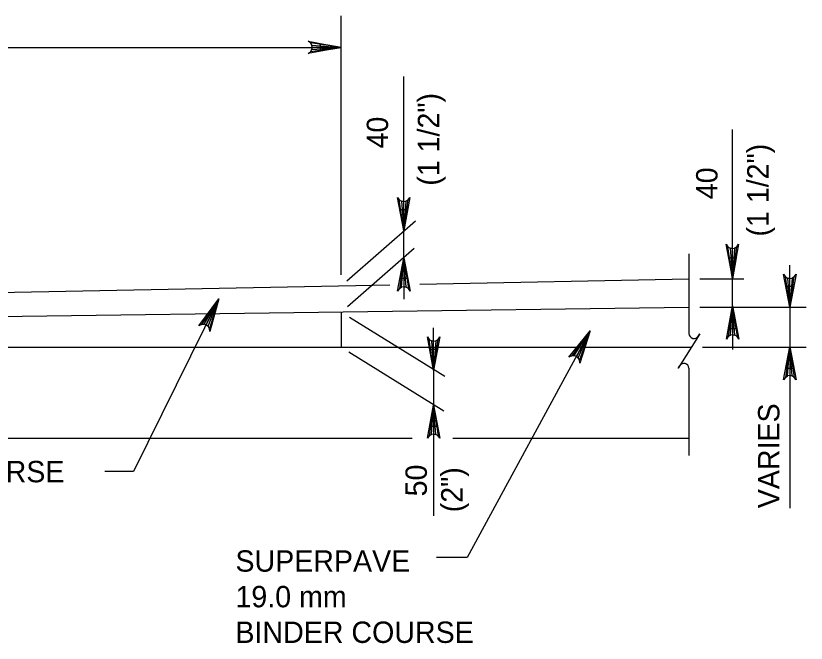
# Model space of a CAD drawing. Extents: x 638175 to 640495, y 294277 to 298435.
# Drawn here: x 638679.7 to 638790.6, y 296335.5 to 296423.6 of the extents above; entities that cross this region are included whole.
import ezdxf

# ---------------------------------------------------------------- set-up
doc = ezdxf.new("R2010")
doc.units = 0
for name, color, linetype in [('2', 7, 'Continuous'), ('3', 7, 'Continuous'), ('4', 7, 'Continuous')]:
    doc.layers.add(name, color=color, linetype=linetype)

msp = doc.modelspace()

# ---------------------------------------------------------------- linework, layer by layer
at = {"layer": '2'}
for p, q in [((638774.15, 296390.18), (638774.15, 296379.01)), ((638774.15, 296390.18), (638774.15, 296379.01)), ((638774.15, 296374.15), (638774.15, 296361.85)), ((638774.15, 296374.15), (638774.15, 296361.85))]:
    msp.add_line(p, q, dxfattribs=at)
msp.add_lwpolyline([(638775.48, 296378.65), (638775.67, 296378.95), (638772.64, 296374.14), (638772.85, 296374.46)], dxfattribs=at)
msp.add_lwpolyline([(638775.48, 296378.65), (638775.67, 296378.95), (638772.64, 296374.14), (638772.85, 296374.46)], dxfattribs=at)
for centre, start, end in [((638774.87, 296379), 180, 330), ((638774.87, 296379), 180, 330), ((638773.45, 296374.08), 5.3286, 147.8672), ((638773.45, 296374.08), 5.3286, 147.8672)]:
    msp.add_arc(centre, 0.71, start, end, dxfattribs=at)
at = {"layer": '3'}
for p, q in [((638736.41, 296385.93), (638774.15, 296386.68)), ((638736.41, 296385.93), (638774.15, 296386.68)), ((638540.82, 296382.01), (638732.17, 296385.84)), ((638540.82, 296382.01), (638732.17, 296385.84)), ((638554.15, 296379.73), (638774.15, 296382.67)), ((638554.15, 296379.73), (638774.15, 296382.67)), ((638725.37, 296382.01), (638725.37, 296377.09)), ((638725.37, 296382.01), (638725.37, 296377.09)), ((638542.34, 296377.09), (638774.5, 296377.09)), ((638542.34, 296377.09), (638774.5, 296377.09)), ((638560.04, 296364.3), (638735.33, 296364.3)), ((638560.04, 296364.3), (638735.33, 296364.3)), ((638741.04, 296364.3), (638774.15, 296364.3)), ((638741.04, 296364.3), (638774.15, 296364.3))]:
    msp.add_line(p, q, dxfattribs=at)
at = {"layer": '4'}
for p, q in [((638725.37, 296395.01), (638725.37, 296423.59)), ((638725.37, 296395.01), (638725.37, 296423.59)), ((638540.82, 296419.16), (638725.37, 296419.16)), ((638540.82, 296419.16), (638725.37, 296419.16)), ((638734.13, 296396.38), (638734.13, 296415.05)), ((638734.13, 296396.38), (638734.13, 296415.05)), ((638780.28, 296389.63), (638780.28, 296407.63)), ((638780.28, 296389.63), (638780.28, 296407.63)), ((638725.37, 296387.24), (638725.37, 296395.19)), ((638725.37, 296387.24), (638725.37, 296395.19)), ((638726.15, 296386.38), (638735.77, 296394.83)), ((638726.15, 296386.38), (638735.77, 296394.83)), ((638734.13, 296389.74), (638734.13, 296393.43)), ((638734.13, 296389.74), (638734.13, 296393.43)), ((638726.25, 296382.79), (638735.58, 296390.98)), ((638726.25, 296382.79), (638735.58, 296390.98)), ((638788.3, 296385.62), (638788.3, 296388.57)), ((638788.3, 296385.62), (638788.3, 296388.57)), ((638734.13, 296386.78), (638734.13, 296383.83)), ((638734.13, 296386.78), (638734.13, 296383.83)), ((638775.69, 296386.68), (638781.86, 296386.68)), ((638775.69, 296386.68), (638781.86, 296386.68)), ((638780.28, 296382.67), (638780.28, 296386.68)), ((638780.28, 296382.67), (638780.28, 296386.68)), ((638775.69, 296382.67), (638790.61, 296382.67)), ((638775.69, 296382.67), (638784.71, 296382.67)), ((638775.69, 296382.67), (638790.61, 296382.67)), ((638775.69, 296382.67), (638784.71, 296382.67)), ((638788.3, 296382.67), (638788.3, 296377.09)), ((638788.3, 296382.67), (638788.3, 296377.09)), ((638726.51, 296381.31), (638739.89, 296372.99)), ((638726.51, 296381.31), (638739.89, 296372.99)), ((638738.33, 296376.82), (638738.33, 296379.77)), ((638738.33, 296376.82), (638738.33, 296379.77)), ((638780.28, 296379.71), (638780.28, 296376.76)), ((638780.28, 296379.71), (638780.28, 296376.76)), ((638726.44, 296376.43), (638739.76, 296368.15)), ((638726.44, 296376.43), (638739.76, 296368.15)), ((638776.04, 296377.09), (638790.61, 296377.09)), ((638776.04, 296377.09), (638790.61, 296377.09)), ((638788.3, 296374.14), (638788.3, 296354.46)), ((638788.3, 296374.14), (638788.3, 296354.46)), ((638738.33, 296373.86), (638738.33, 296368.94)), ((638738.33, 296373.86), (638738.33, 296368.94)), ((638738.33, 296365.99), (638738.33, 296353.42)), ((638738.33, 296365.99), (638738.33, 296353.42)), ((638696.23, 296359.61), (638692.18, 296359.61)), ((638743.05, 296347.53), (638738.71, 296347.53)), ((638743.05, 296347.53), (638738.71, 296347.53))]:
    msp.add_line(p, q, dxfattribs=at)
for points in [[(638725.37, 296419.16), (638720.71, 296418.29), (638721.06, 296418.54), (638721.25, 296418.85), (638721.3, 296419.16), (638721.25, 296419.48), (638721.06, 296419.79), (638720.71, 296420.04), (638725.37, 296419.16), (638721.06, 296419.79), (638721.25, 296419.48), (638725.37, 296419.16), (638721.3, 296419.16), (638721.25, 296418.85), (638725.37, 296419.16), (638721.06, 296418.54)], [(638725.37, 296419.16), (638720.71, 296418.29), (638721.06, 296418.54), (638721.25, 296418.85), (638721.3, 296419.16), (638721.25, 296419.48), (638721.06, 296419.79), (638720.71, 296420.04), (638725.37, 296419.16), (638721.06, 296419.79), (638721.25, 296419.48), (638725.37, 296419.16), (638721.3, 296419.16), (638721.25, 296418.85), (638725.37, 296419.16), (638721.06, 296418.54)], [(638734.13, 296393.45), (638733.25, 296398.11), (638733.5, 296397.75), (638733.82, 296397.56), (638734.13, 296397.51), (638734.44, 296397.56), (638734.75, 296397.75), (638735, 296398.11), (638734.13, 296393.45), (638734.75, 296397.75), (638734.44, 296397.56), (638734.13, 296393.45), (638734.13, 296397.51), (638733.82, 296397.56), (638734.13, 296393.45), (638733.5, 296397.75)], [(638734.13, 296393.45), (638733.25, 296398.11), (638733.5, 296397.75), (638733.82, 296397.56), (638734.13, 296397.51), (638734.44, 296397.56), (638734.75, 296397.75), (638735, 296398.11), (638734.13, 296393.45), (638734.75, 296397.75), (638734.44, 296397.56), (638734.13, 296393.45), (638734.13, 296397.51), (638733.82, 296397.56), (638734.13, 296393.45), (638733.5, 296397.75)], [(638780.25, 296386.88), (638779.38, 296391.54), (638779.62, 296391.18), (638779.94, 296390.99), (638780.25, 296390.94), (638780.56, 296390.99), (638780.87, 296391.18), (638781.12, 296391.54), (638780.25, 296386.88), (638780.87, 296391.18), (638780.56, 296390.99), (638780.25, 296386.88), (638780.25, 296390.94), (638779.94, 296390.99), (638780.25, 296386.88), (638779.62, 296391.18)], [(638780.25, 296386.88), (638779.38, 296391.54), (638779.62, 296391.18), (638779.94, 296390.99), (638780.25, 296390.94), (638780.56, 296390.99), (638780.87, 296391.18), (638781.12, 296391.54), (638780.25, 296386.88), (638780.87, 296391.18), (638780.56, 296390.99), (638780.25, 296386.88), (638780.25, 296390.94), (638779.94, 296390.99), (638780.25, 296386.88), (638779.62, 296391.18)], [(638734.15, 296389.6), (638735.03, 296384.94), (638734.78, 296385.3), (638734.47, 296385.48), (638734.15, 296385.53), (638733.84, 296385.48), (638733.53, 296385.3), (638733.28, 296384.94), (638734.15, 296389.6), (638733.53, 296385.3), (638733.84, 296385.48), (638734.15, 296389.6), (638734.15, 296385.53), (638734.47, 296385.48), (638734.15, 296389.6), (638734.78, 296385.3)], [(638734.15, 296389.6), (638735.03, 296384.94), (638734.78, 296385.3), (638734.47, 296385.48), (638734.15, 296385.53), (638733.84, 296385.48), (638733.53, 296385.3), (638733.28, 296384.94), (638734.15, 296389.6), (638733.53, 296385.3), (638733.84, 296385.48), (638734.15, 296389.6), (638734.15, 296385.53), (638734.47, 296385.48), (638734.15, 296389.6), (638734.78, 296385.3)], [(638788.3, 296382.67), (638787.43, 296387.33), (638787.68, 296386.97), (638787.99, 296386.78), (638788.3, 296386.73), (638788.62, 296386.78), (638788.93, 296386.97), (638789.18, 296387.33), (638788.3, 296382.67), (638788.93, 296386.97), (638788.62, 296386.78), (638788.3, 296382.67), (638788.3, 296386.73), (638787.99, 296386.78), (638788.3, 296382.67), (638787.68, 296386.97)], [(638788.3, 296382.67), (638787.43, 296387.33), (638787.68, 296386.97), (638787.99, 296386.78), (638788.3, 296386.73), (638788.62, 296386.78), (638788.93, 296386.97), (638789.18, 296387.33), (638788.3, 296382.67), (638788.93, 296386.97), (638788.62, 296386.78), (638788.3, 296382.67), (638788.3, 296386.73), (638787.99, 296386.78), (638788.3, 296382.67), (638787.68, 296386.97)], [(638708.21, 296383.84), (638696.23, 296359.61)], [(638708.21, 296383.84), (638706.93, 296379.28), (638706.87, 296379.71), (638706.67, 296380.01), (638706.41, 296380.2), (638706.11, 296380.29), (638705.75, 296380.26), (638705.36, 296380.05), (638708.21, 296383.84), (638705.75, 296380.26), (638706.11, 296380.29), (638708.21, 296383.84), (638706.41, 296380.2), (638706.67, 296380.01), (638708.21, 296383.84), (638706.87, 296379.71)], [(638780.28, 296382.86), (638781.16, 296378.2), (638780.91, 296378.56), (638780.6, 296378.74), (638780.28, 296378.79), (638779.97, 296378.74), (638779.66, 296378.56), (638779.41, 296378.2), (638780.28, 296382.86), (638779.66, 296378.56), (638779.97, 296378.74), (638780.28, 296382.86), (638780.28, 296378.79), (638780.6, 296378.74), (638780.28, 296382.86), (638780.91, 296378.56)], [(638780.28, 296382.86), (638781.16, 296378.2), (638780.91, 296378.56), (638780.6, 296378.74), (638780.28, 296378.79), (638779.97, 296378.74), (638779.66, 296378.56), (638779.41, 296378.2), (638780.28, 296382.86), (638779.66, 296378.56), (638779.97, 296378.74), (638780.28, 296382.86), (638780.28, 296378.79), (638780.6, 296378.74), (638780.28, 296382.86), (638780.91, 296378.56)], [(638760.3, 296379.36), (638743.05, 296347.53)], [(638760.3, 296379.36), (638743.05, 296347.53)], [(638760.3, 296379.36), (638758.85, 296374.84), (638758.8, 296375.28), (638758.61, 296375.59), (638758.36, 296375.78), (638758.06, 296375.89), (638757.7, 296375.87), (638757.31, 296375.67), (638760.3, 296379.36), (638757.7, 296375.87), (638758.06, 296375.89), (638760.3, 296379.36), (638758.36, 296375.78), (638758.61, 296375.59), (638760.3, 296379.36), (638758.8, 296375.28)], [(638760.3, 296379.36), (638758.85, 296374.84), (638758.8, 296375.28), (638758.61, 296375.59), (638758.36, 296375.78), (638758.06, 296375.89), (638757.7, 296375.87), (638757.31, 296375.67), (638760.3, 296379.36), (638757.7, 296375.87), (638758.06, 296375.89), (638760.3, 296379.36), (638758.36, 296375.78), (638758.61, 296375.59), (638760.3, 296379.36), (638758.8, 296375.28)], [(638738.33, 296373.86), (638737.46, 296378.52), (638737.7, 296378.16), (638738.02, 296377.98), (638738.33, 296377.92), (638738.64, 296377.98), (638738.95, 296378.16), (638739.2, 296378.52), (638738.33, 296373.86), (638738.95, 296378.16), (638738.64, 296377.98), (638738.33, 296373.86), (638738.33, 296377.92), (638738.02, 296377.98), (638738.33, 296373.86), (638737.7, 296378.16)], [(638738.33, 296373.86), (638737.46, 296378.52), (638737.7, 296378.16), (638738.02, 296377.98), (638738.33, 296377.92), (638738.64, 296377.98), (638738.95, 296378.16), (638739.2, 296378.52), (638738.33, 296373.86), (638738.95, 296378.16), (638738.64, 296377.98), (638738.33, 296373.86), (638738.33, 296377.92), (638738.02, 296377.98), (638738.33, 296373.86), (638737.7, 296378.16)], [(638788.3, 296377.14), (638789.18, 296372.48), (638788.93, 296372.84), (638788.62, 296373.03), (638788.3, 296373.08), (638787.99, 296373.03), (638787.68, 296372.84), (638787.43, 296372.48), (638788.3, 296377.14), (638787.68, 296372.84), (638787.99, 296373.03), (638788.3, 296377.14), (638788.3, 296373.08), (638788.62, 296373.03), (638788.3, 296377.14), (638788.93, 296372.84)], [(638788.3, 296377.14), (638789.18, 296372.48), (638788.93, 296372.84), (638788.62, 296373.03), (638788.3, 296373.08), (638787.99, 296373.03), (638787.68, 296372.84), (638787.43, 296372.48), (638788.3, 296377.14), (638787.68, 296372.84), (638787.99, 296373.03), (638788.3, 296377.14), (638788.3, 296373.08), (638788.62, 296373.03), (638788.3, 296377.14), (638788.93, 296372.84)], [(638738.33, 296368.94), (638739.2, 296364.28), (638738.95, 296364.64), (638738.64, 296364.82), (638738.33, 296364.88), (638738.02, 296364.82), (638737.7, 296364.64), (638737.46, 296364.28), (638738.33, 296368.94), (638737.7, 296364.64), (638738.02, 296364.82), (638738.33, 296368.94), (638738.33, 296364.88), (638738.64, 296364.82), (638738.33, 296368.94), (638738.95, 296364.64)], [(638738.33, 296368.94), (638739.2, 296364.28), (638738.95, 296364.64), (638738.64, 296364.82), (638738.33, 296364.88), (638738.02, 296364.82), (638737.7, 296364.64), (638737.46, 296364.28), (638738.33, 296368.94), (638737.7, 296364.64), (638738.02, 296364.82), (638738.33, 296368.94), (638738.33, 296364.88), (638738.64, 296364.82), (638738.33, 296368.94), (638738.95, 296364.64)]]:
    msp.add_lwpolyline(points, dxfattribs=at)
for points in [[(638722.41, 296419.66), (638722.41, 296418.67), (638725.37, 296419.16)], [(638722.41, 296419.66), (638722.41, 296418.67), (638725.37, 296419.16)], [(638733.64, 296396.38), (638734.62, 296396.38), (638734.13, 296393.43)], [(638733.64, 296396.38), (638734.62, 296396.38), (638734.13, 296393.43)], [(638733.64, 296386.78), (638734.62, 296386.78), (638734.13, 296389.74)], [(638733.64, 296386.78), (638734.62, 296386.78), (638734.13, 296389.74)], [(638779.79, 296389.63), (638780.77, 296389.63), (638780.28, 296386.68)], [(638779.79, 296389.63), (638780.77, 296389.63), (638780.28, 296386.68)], [(638787.81, 296385.62), (638788.8, 296385.62), (638788.3, 296382.67)], [(638787.81, 296385.62), (638788.8, 296385.62), (638788.3, 296382.67)], [(638779.79, 296379.71), (638780.77, 296379.71), (638780.28, 296382.67)], [(638779.79, 296379.71), (638780.77, 296379.71), (638780.28, 296382.67)], [(638760.3, 296379.36), (638760.22, 296379.27), (638760.27, 296379.24)], [(638760.3, 296379.36), (638760.22, 296379.27), (638760.27, 296379.24)], [(638737.84, 296376.82), (638738.82, 296376.82), (638738.33, 296373.86)], [(638737.84, 296376.82), (638738.82, 296376.82), (638738.33, 296373.86)], [(638787.81, 296374.14), (638788.8, 296374.14), (638788.3, 296377.09)], [(638787.81, 296374.14), (638788.8, 296374.14), (638788.3, 296377.09)], [(638737.84, 296365.99), (638738.82, 296365.99), (638738.33, 296368.94)], [(638737.84, 296365.99), (638738.82, 296365.99), (638738.33, 296368.94)]]:
    msp.add_lwpolyline(points, close=True, dxfattribs=at)

# ---------------------------------------------------------------- texts
for s, p in [('(1 1/2")', (638739.11, 296399.74)), ('(1 1/2")', (638739.11, 296399.74)), ('40', (638731.94, 296404.97)), ('40', (638731.94, 296404.97)), ('(1 1/2")', (638785.32, 296392.61)), ('(1 1/2")', (638785.32, 296392.61)), ('40', (638778.16, 296397.85)), ('40', (638778.16, 296397.85)), ('VARIES', (638786.85, 296354.47)), ('VARIES', (638786.85, 296354.47)), ('50', (638737.38, 296356.13)), ('50', (638737.38, 296356.13)), ('(2")', (638742.38, 296353.9)), ('(2")', (638742.38, 296353.9))]:
    msp.add_text(s, height=3, rotation=90, dxfattribs=at).set_placement(p)
for s, p in [('WEARING COURSE', (638649.08, 296358.11)), ('SUPERPAVE', (638710.52, 296345.56)), ('SUPERPAVE', (638710.52, 296345.56)), ('19.0 mm', (638710.52, 296340.56)), ('19.0 mm', (638710.52, 296340.56)), ('BINDER COURSE', (638710.52, 296335.56)), ('BINDER COURSE', (638710.52, 296335.56))]:
    msp.add_text(s, height=3, dxfattribs=at).set_placement(p)

doc.saveas('drawing.dxf')
